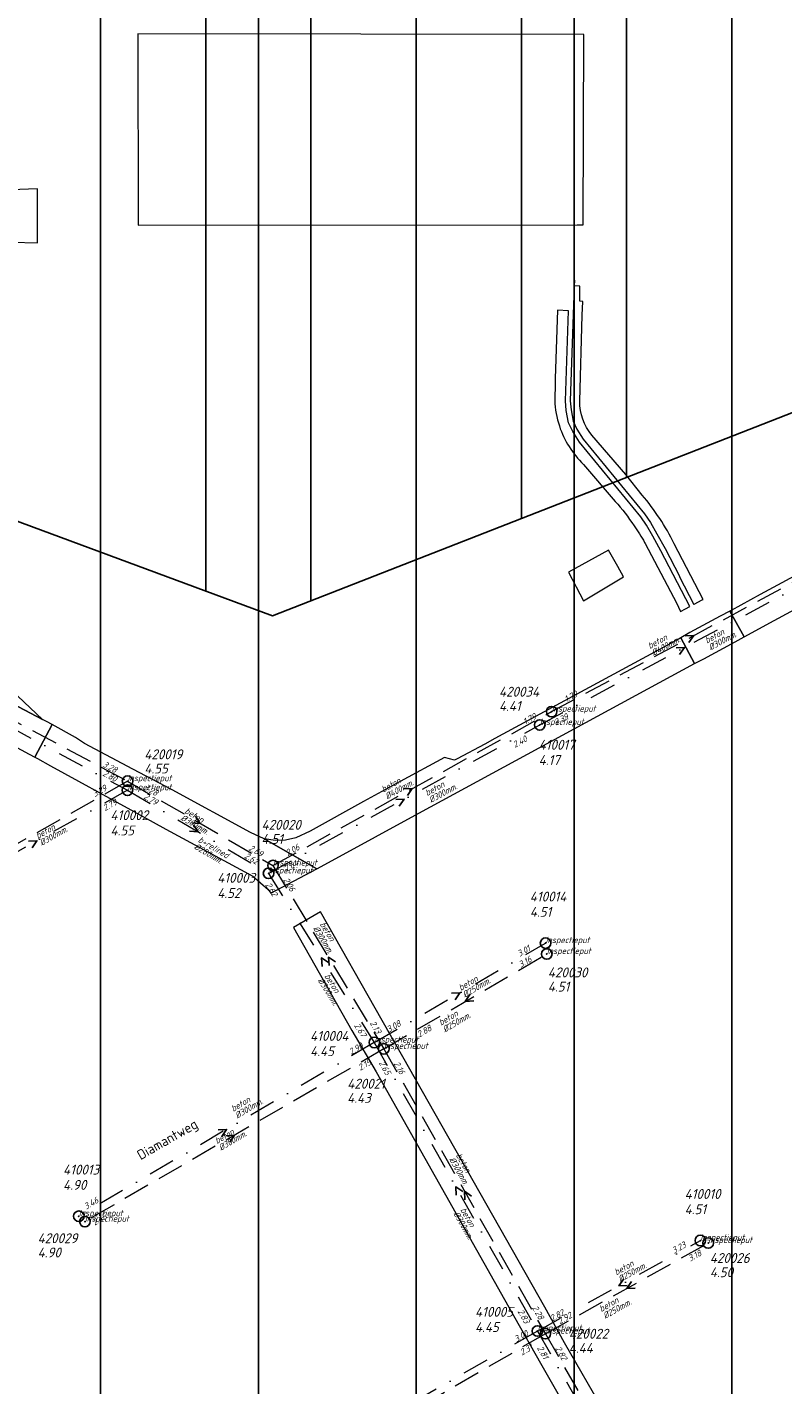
# Model space of a CAD drawing. Extents: x 148869 to 161638, y 453607 to 469810.
# Tile 328 of 656: x 155624 to 155767, y 461327 to 461584. Entities that reach past the tile are written whole.
import ezdxf
from ezdxf.enums import TextEntityAlignment as Align

# ---------------------------------------------------------------- set-up
doc = ezdxf.new("R2010")
doc.units = 0
doc.header["$PDMODE"] = 32
doc.header["$PDSIZE"] = 2
doc.linetypes.add('RI-HWA', pattern=[7.4, 5, -2.4])
doc.linetypes.add('RI-VWA', pattern=[11, 5, -3, 0, -3])
doc.layers.get('0').update_dxf_attribs({"linetype": 'CONTINUOUS'})
doc.layers.get('DEFPOINTS').update_dxf_attribs({"linetype": 'CONTINUOUS'})
for name, color, linetype in [('2022', 10, 'CONTINUOUS'), ('2022 hatch', 10, 'CONTINUOUS'), ('2024 hatch', 160, 'CONTINUOUS')]:
    doc.layers.add(name, color=color, linetype=linetype)
for name, color, linetype, lineweight in [('B-OI-RI-HWA-BOB-T18', 150, 'CONTINUOUS', 18), ('B-OI-RI-HWA-MATERIAAL-T18', 150, 'CONTINUOUS', 18), ('B-OI-RI-HWA-PUTDEKSELHOOGTE-T25', 150, 'CONTINUOUS', 25), ('B-OI-RI-HWA-PUTNUMMER-T25', 150, 'CONTINUOUS', 25), ('B-OI-RI-HWA_DIAMETER-T18', 150, 'CONTINUOUS', 18), ('B-OI-RI-HWA_RIOOLPUT-S', 150, 'CONTINUOUS', 25), ('B-OI-RI-HWA_TRANSPORTLEIDING-G', 150, 'RI-HWA', 18), ('B-OI-RI-STROOMRICHTING-S', 252, 'CONTINUOUS', 25), ('B-OI-RI-VWA-BOB-T18', 34, 'CONTINUOUS', 18), ('B-OI-RI-VWA-DIAMETER-T18', 34, 'CONTINUOUS', 18), ('B-OI-RI-VWA-MATERIAAL-T18', 34, 'CONTINUOUS', 18), ('B-OI-RI-VWA_PUTDEKSELHOOGTE-T25', 34, 'CONTINUOUS', 25), ('B-OI-RI-VWA_PUTNUMMER-T25', 34, 'CONTINUOUS', 25), ('B-OI-RI-VWA_RIOOLPUT-S', 34, 'CONTINUOUS', 25), ('B-OI-RI-VWA_TRANSPORTLEIDING-G', 34, 'RI-VWA', 18), ('B-RO-OG-TOPOGRAFIE-T18', 2, 'CONTINUOUS', 18), ('B-RO-VH-VERHARDING_ASFALT-GV', 251, 'CONTINUOUS', 18), ('B-RO-VH-VERHARDING_BEDRIJFSVLOERPLAAT-GV', 251, 'CONTINUOUS', 18), ('B-RO-VH-VERHARDING_GRASBETONSTEEN-GV', 251, 'CONTINUOUS', 18), ('B-RO-VH-VERHARDING_HALFVERHARDING-GV', 251, 'CONTINUOUS', 18)]:
    doc.layers.add(name, color=color, linetype=linetype, lineweight=lineweight)
doc.styles.add('NLCS-ISO-M200-T18', font='NLCS-ISO.ttf', dxfattribs={"height": 0.36})
doc.styles.add('NLCS-ISO-M500-T18_CURSIEF', font='NLCS-ISO.ttf', dxfattribs={"oblique": 15, "height": 0.9})
doc.styles.add('NLCS-ISO-M750-T25_CURSIEF', font='NLCS-ISO.ttf', dxfattribs={"oblique": 15, "height": 1.875})

# ---------------------------------------------------------------- blocks, each defined once
blk = doc.blocks.new('ACMAP_ANN_TEMPLATE_vwa-diam')
at = {"color": 0, "linetype": 'ByBlock', "style": 'NLCS-ISO-M500-T18_CURSIEF', "oblique": 15}
blk.add_attdef('vwa-diam', (0.3, -1.3), '', height=1.2, dxfattribs=at)
blk = doc.blocks.new('ACMAP_ANN_TEMPLATE_vwa-materiaal')
at = {"color": 0, "linetype": 'ByBlock', "style": 'NLCS-ISO-M500-T18_CURSIEF', "oblique": 15}
blk.add_attdef('vwa-mat', (0.3, 0.2), '', height=1.2, dxfattribs=at)
blk = doc.blocks.new('ACMAP_ANN_TEMPLATE_vwa-nap-l')
at = {"color": 0, "linetype": 'ByBlock', "style": 'NLCS-ISO-M500-T18_CURSIEF', "oblique": 15}
blk.add_attdef('vwa-nap-l', (3.3, 0.2), '', height=1.2, dxfattribs=at)
blk = doc.blocks.new('ACMAP_ANN_TEMPLATE_vwa-nap-r')
at = {"color": 0, "linetype": 'ByBlock', "style": 'NLCS-ISO-M500-T18_CURSIEF', "oblique": 15}
blk.add_attdef('vwa-nap-r', (-5.6, 0.2), '', height=1.2, dxfattribs=at)
blk = doc.blocks.new('ACMAP_ANN_TEMPLATE_hwa-diam')
at = {"color": 0, "linetype": 'ByBlock', "style": 'NLCS-ISO-M500-T18_CURSIEF', "oblique": 15}
blk.add_attdef('hwa-diam', (-3.7, -1.3), '', height=1.2, dxfattribs=at)
blk = doc.blocks.new('ACMAP_ANN_TEMPLATE_hwa-materiaal')
at = {"color": 0, "linetype": 'ByBlock', "style": 'NLCS-ISO-M500-T18_CURSIEF', "oblique": 15}
blk.add_attdef('hwa-mat', (-3.7, 0.2), '', height=1.2, dxfattribs=at)
blk = doc.blocks.new('ACMAP_ANN_TEMPLATE_hwa-nap-l')
at = {"color": 0, "linetype": 'ByBlock', "style": 'NLCS-ISO-M500-T18_CURSIEF', "oblique": 15}
blk.add_attdef('hwa-nap-l', (3.3, 0.2), '', height=1.2, dxfattribs=at)
blk = doc.blocks.new('ACMAP_ANN_TEMPLATE_hwa-nap-r')
at = {"color": 0, "linetype": 'ByBlock', "style": 'NLCS-ISO-M500-T18_CURSIEF', "oblique": 15}
blk.add_attdef('hwa-nap-r', (-5.6, 0.2), '', height=1.2, dxfattribs=at)
blk = doc.blocks.new('ACMAP_ANN_TEMPLATE_hwa-puth')
at = {"color": 0, "linetype": 'ByBlock', "style": 'NLCS-ISO-M750-T25_CURSIEF', "oblique": 15}
blk.add_attdef('hwa-puth', (-9, -6.8), '', height=1.88, dxfattribs=at)
blk = doc.blocks.new('ACMAP_ANN_TEMPLATE_hwa-putnr')
at = {"color": 0, "linetype": 'ByBlock', "style": 'NLCS-ISO-M750-T25_CURSIEF', "oblique": 15}
blk.add_attdef('hwa-putnr', (-9, -4.1), '', height=1.88, dxfattribs=at)
blk = doc.blocks.new('ACMAP_ANN_TEMPLATE_type knoop')
at = {"layer": 'DEFPOINTS', "style": 'NLCS-ISO-M500-T18_CURSIEF', "oblique": 15}
blk.add_attdef('type_knoop', (0, 0), '', height=1.2, dxfattribs=at)
blk = doc.blocks.new('ACMAP_ANN_TEMPLATE_vwa-puth')
at = {"color": 0, "linetype": 'ByBlock', "style": 'NLCS-ISO-M750-T25_CURSIEF', "oblique": 15}
blk.add_attdef('vwa-puth', (-3, 5), '', height=1.88, dxfattribs=at)
blk = doc.blocks.new('ACMAP_ANN_TEMPLATE_vwa-putnr')
at = {"color": 0, "linetype": 'ByBlock', "style": 'NLCS-ISO-M750-T25_CURSIEF', "oblique": 15}
blk.add_attdef('vaw-putnr', (-3, 7.9), '', height=1.88, dxfattribs=at)

msp = doc.modelspace()

# ---------------------------------------------------------------- hatches: boundary and pattern name
at = {"layer": '2022 hatch'}
h = msp.add_hatch(dxfattribs=at)
h.set_pattern_fill('ANSI31', color=256, scale=19.992, angle=45)
h.set_pattern_definition([(90, (0, 0), (-19.992, 0), [])])
h.paths.add_polyline_path([(155957.39, 462199.72), (155824.6, 462339.47), (155809.4, 462364.77), (155712.06, 462492.35), (155741.32, 462534.94), (155724.45, 462653.5), (155647.56, 462844.84), (155571.03, 462835.78), (155539.5, 462940.93), (155214.41, 462860.04), (154975.03, 462800.21), (154771.75, 462639.51), (154795.06, 462617.84), (154687.68, 462525.32), (154739.27, 462359.61), (154777.22, 462294.15), (154815.26, 462238.26), (154900.32, 462169.47), (154928.55, 462144.03), (154992.39, 461993.67), (155064.08, 461959.84), (155069.75, 461944.78), (155080.62, 461929.02), (155099.54, 461841.43), (155124.54, 461788.65), (155176.21, 461747.53), (155253.1, 461670.14), (155301.18, 461625.42), (155386.96, 461536.3), (155426.74, 461562.76), (155670.4, 461472.54), (155778.97, 461514.91), (155823.82, 461578.91), (155914.94, 461739.53), (155884.36, 461781.4), (155900.67, 461812.33), (155940.19, 461941.25), (155946.89, 461971.72), (155993.5, 462030.18), (155993.12, 462149.22)])
at = {"layer": '2024 hatch'}
h = msp.add_hatch(dxfattribs=at)
h.set_pattern_fill('ANSI31', color=256, scale=29.988, angle=45)
h.set_pattern_definition([(90, (0, 0), (-29.988, 0), [])])
h.paths.add_polyline_path([(154831.69, 462220.79), (155444.64, 461906.6), (155731.7, 461985.63), (155857.3, 461818.44), (156014.78, 461601.83), (156060.4, 461536.42), (156081.9, 461465.46), (156157.24, 461082.37), (155797.14, 460855.73), (155567.09, 461168.91), (155534.07, 461230.34), (155509.32, 461273.71), (155475.23, 461315.96), (155413.29, 461389.05)])

# ---------------------------------------------------------------- linework, layer by layer
at = {"layer": '2022', "flags": 128}
msp.add_lwpolyline([(155993.5, 462030.18), (155946.89, 461971.72), (155940.19, 461941.25), (155900.67, 461812.33), (155884.36, 461781.4), (155914.94, 461739.53), (155823.82, 461578.91), (155778.97, 461514.91), (155670.4, 461472.54), (155426.74, 461562.76), (155386.96, 461536.3), (155301.18, 461625.42), (155253.1, 461670.14), (155176.21, 461747.53), (155124.54, 461788.65), (155099.54, 461841.43), (155080.62, 461929.02), (155069.75, 461944.78), (155064.08, 461959.84), (154992.39, 461993.67), (154928.55, 462144.03), (154900.32, 462169.47), (154815.26, 462238.26)], dxfattribs=at)
at = {"layer": 'B-OI-RI-HWA_RIOOLPUT-S', "color": 251}
for p in [(155723.45, 461454.34), (155642.88, 461441.13), (155670.51, 461425.11), (155722.53, 461408.31), (155691.57, 461390.3), (155634.78, 461357.5), (155753.19, 461353.43), (155722.26, 461336.21)]:
    msp.add_point(p, dxfattribs=at)
at = {"layer": 'B-OI-RI-HWA_TRANSPORTLEIDING-G', "color": 251}
for p, q in [((155723.45, 461454.34), (155777.44, 461483.23)), ((155598.7, 461464.7), (155642.88, 461441.13)), ((155670.51, 461425.11), (155723.45, 461454.34)), ((155642.88, 461441.13), (155590.83, 461411.56)), ((155642.88, 461441.13), (155670.51, 461425.11)), ((155670.51, 461425.11), (155691.57, 461390.3)), ((155691.57, 461390.3), (155722.53, 461408.31)), ((155691.57, 461390.3), (155634.78, 461357.5)), ((155691.57, 461390.3), (155722.26, 461336.21)), ((155722.26, 461336.21), (155753.19, 461353.43)), ((155722.26, 461336.21), (155665.29, 461303.04)), ((155722.26, 461336.21), (155755.07, 461278.65))]:
    msp.add_line(p, q, dxfattribs=at)
at = {"layer": 'B-OI-RI-STROOMRICHTING-S', "color": 251}
for points in [[(155748.83, 461468.74), (155750.45, 461468.79), (155749.52, 461467.47)], [(155747.11, 461466.48), (155748.7, 461466.53), (155747.77, 461465.21)], [(155695.36, 461439.66), (155696.98, 461439.72), (155696.07, 461438.4)], [(155693.82, 461437.66), (155695.42, 461437.72), (155694.51, 461436.4)], [(155655.8, 461434.47), (155656.7, 461433.12), (155655.08, 461433.22)], [(155655.39, 461432.87), (155656.27, 461431.52), (155654.65, 461431.63)], [(155624.05, 461429.74), (155625.65, 461429.81), (155624.76, 461428.48)], [(155681.08, 461406.73), (155679.71, 461407.57), (155679.86, 461405.97)], [(155682.39, 461406.85), (155681.04, 461407.7), (155681.17, 461406.1)], [(155704.42, 461400.85), (155706.02, 461400.95), (155705.14, 461399.6)], [(155707.92, 461400.65), (155707.05, 461399.3), (155708.65, 461399.41)], [(155660.08, 461374.91), (155661.68, 461375.02), (155660.8, 461373.67)], [(155661.57, 461373.8), (155663.17, 461373.9), (155662.29, 461372.56)], [(155706.6, 461363.22), (155705.26, 461364.11), (155705.33, 461362.51)], [(155708.24, 461362.36), (155706.92, 461363.26), (155706.99, 461361.65)], [(155737.14, 461346.64), (155736.23, 461345.31), (155737.83, 461345.38)], [(155738.62, 461346.15), (155737.73, 461344.82), (155739.33, 461344.89)]]:
    msp.add_lwpolyline(points, dxfattribs=at)
at = {"layer": 'B-OI-RI-VWA_RIOOLPUT-S'}
for p in [(155721.19, 461451.81), (155642.86, 461439.41), (155669.67, 461423.63), (155722.3, 461410.38), (155689.76, 461391.51), (155633.62, 461358.53), (155751.71, 461353.91), (155720.76, 461336.72)]:
    msp.add_point(p, dxfattribs=at)
at = {"layer": 'B-OI-RI-VWA_TRANSPORTLEIDING-G', "color": 251}
for p, q in [((155721.19, 461451.81), (155776.24, 461481.24)), ((155581.05, 461472.78), (155642.86, 461439.41)), ((155669.67, 461423.63), (155721.19, 461451.81)), ((155642.86, 461439.41), (155608.47, 461420.22)), ((155642.86, 461439.41), (155669.67, 461423.63)), ((155669.67, 461423.63), (155689.76, 461391.51)), ((155689.76, 461391.51), (155722.3, 461410.38)), ((155689.76, 461391.51), (155633.62, 461358.53)), ((155689.76, 461391.51), (155720.76, 461336.72)), ((155720.76, 461336.72), (155751.71, 461353.91)), ((155720.76, 461336.72), (155665.16, 461304.8)), ((155720.76, 461336.72), (155753.43, 461279.38))]:
    msp.add_line(p, q, dxfattribs=at)
at = {"layer": 'B-RO-VH-VERHARDING_ASFALT-GV', "flags": 128}
for points in [[(155760.05, 461468.56), (155765.76, 461471.65), (155810.98, 461496.08), (155808.57, 461501.08), (155763.07, 461476.55), (155757.53, 461473.56), (155757.29, 461473.41), (155757.29, 461473.4)], [(155757.29, 461473.4), (155755.5, 461472.44), (155749.73, 461469.34), (155747.98, 461468.33), (155750.6, 461463.45), (155752.36, 461464.38), (155758.31, 461467.59), (155760.05, 461468.56)], [(155678.82, 461424.48), (155681.78, 461426.1), (155698.19, 461435.04), (155750.6, 461463.45), (155747.98, 461468.33), (155747.65, 461468.17), (155712.66, 461449.21), (155710.76, 461448.19), (155705.52, 461445.35), (155705.02, 461445.1), (155703.07, 461445.6), (155694.67, 461441.05), (155687.69, 461437.27), (155677.55, 461431.67), (155674.83, 461430.37), (155672.91, 461429.94), (155670.97, 461429.84), (155668.86, 461430.17)], [(155605, 461456.69), (155606.04, 461456.1), (155624.17, 461446.28), (155625.26, 461445.7), (155628.53, 461451.87), (155627.47, 461452.44), (155626.75, 461452.83), (155619.88, 461456.46), (155616.22, 461458.51), (155610.2, 461461.75), (155609.49, 461462.15), (155608.46, 461462.73)], [(155628.26, 461444.03), (155643.49, 461435.68), (155650.15, 461432.04), (155666.67, 461423.11), (155669.58, 461420.59), (155670.12, 461419.84), (155678.82, 461424.48), (155668.86, 461430.17), (155666.21, 461431.39), (155651.33, 461439.49), (155643.86, 461443.4), (155634.73, 461448.31), (155633, 461449.42), (155628.53, 461451.87), (155625.26, 461445.7), (155625.79, 461445.43)]]:
    msp.add_lwpolyline(points, close=True, dxfattribs=at)
for points in [[(155610.24, 461461.84), (155610.2, 461461.75), (155616.22, 461458.51), (155615.09, 461461.1), (155615.17, 461461.14), (155619.93, 461456.53), (155619.88, 461456.46), (155626.75, 461452.83), (155622.02, 461457.27), (155609.08, 461469.79)], [(155733.55, 461321.17), (155725.92, 461334.48), (155722.17, 461341.26), (155695.2, 461388.79), (155691.27, 461395.67), (155679.54, 461416.32), (155674.42, 461413.36), (155685.49, 461393.78), (155690.09, 461385.92), (155716.48, 461339.2), (155721.35, 461330.64), (155728.42, 461318.24), (155735.54, 461305.75), (155747.45, 461284.74), (155752.32, 461276.05), (155753.68, 461274.19), (155754.46, 461273.43), (155755.27, 461272.81), (155756.43, 461272.23), (155757.48, 461271.9), (155759.03, 461271.63), (155761.59, 461271.61), (155818.36, 461272.89), (155820.52, 461272.93)]]:
    msp.add_lwpolyline(points, dxfattribs=at)
at = {"layer": 'B-RO-VH-VERHARDING_BEDRIJFSVLOERPLAAT-GV', "flags": 128}
msp.add_lwpolyline([(155736.02, 461481.88), (155734.27, 461485.02), (155726.66, 461480.81), (155729.5, 461475.38), (155737.1, 461479.93)], close=True, dxfattribs=at)
at = {"layer": 'B-RO-VH-VERHARDING_GRASBETONSTEEN-GV', "flags": 128}
for points in [[(155727.76, 461536.28), (155727.72, 461535.16), (155727, 461513.35), (155727.13, 461511.66), (155727.55, 461509.48), (155728.24, 461507.98), (155729.46, 461506.05), (155741.12, 461491.88), (155742.25, 461490.22), (155743.46, 461488.12), (155745.02, 461485.32), (155747.75, 461480.07), (155747.77, 461479.92), (155750.48, 461474.7), (155750.54, 461474.73), (155752.07, 461475.55), (155752.24, 461475.65), (155746.76, 461486.22)], [(155728.81, 461513.29), (155729.28, 461529.62), (155729.36, 461532.2), (155728.8, 461532.26), (155728.83, 461535.14), (155727.8, 461535.16), (155727.84, 461536.28), (155727.83, 461536.28), (155727.76, 461536.28)], [(155741.11, 461486.47), (155741.24, 461486.24), (155741.78, 461485.21), (155747.22, 461474.84), (155747.57, 461474.17), (155747.96, 461473.36), (155748.86, 461473.85), (155749.73, 461474.32), (155744.22, 461484.89), (155742.67, 461487.68), (155741.48, 461489.74), (155740.4, 461491.34), (155728.73, 461505.52), (155727.45, 461507.55), (155726.68, 461509.2), (155726.24, 461511.53), (155726.1, 461513.33), (155726.67, 461530.46), (155724.55, 461530.54), (155724.15, 461517.59), (155724.13, 461516.77), (155724.03, 461513.41)], [(155740.64, 461495.47), (155737.56, 461499.34), (155731.11, 461506.83)], [(155729.52, 461501.29), (155735.55, 461494.26)]]:
    msp.add_lwpolyline(points, dxfattribs=at)
at = {"layer": 'B-RO-VH-VERHARDING_GRASBETONSTEEN-GV'}
for points in [[(155724.03, 461513.41, 0.068379), (155724.92, 461508.58)], [(155731.11, 461506.83, -0.183564), (155728.81, 461513.29)], [(155724.92, 461508.58, 0.121574), (155729.52, 461501.29)], [(155735.55, 461494.26, -0.029774), (155739.11, 461489.64)], [(155746.76, 461486.22, 0.060853), (155740.64, 461495.47)], [(155739.11, 461489.64, -0.019021), (155741.11, 461486.47)]]:
    msp.add_lwpolyline(points, format="xyb", dxfattribs=at)
at = {"layer": 'B-RO-VH-VERHARDING_HALFVERHARDING-GV', "flags": 128}
for points in [[(155728.33, 461546.76), (155729.42, 461546.76), (155729.57, 461582.94), (155644.85, 461583.01), (155644.92, 461546.69)], [(155620.88, 461543.49), (155625.8, 461543.35), (155625.78, 461553.62), (155620.72, 461553.4)]]:
    msp.add_lwpolyline(points, close=True, dxfattribs=at)

# ---------------------------------------------------------------- block references
at = {"layer": 'B-OI-RI-HWA-BOB-T18', "color": 251}
for name, p, rotation, values in [('ACMAP_ANN_TEMPLATE_hwa-nap-l', (155723.45, 461454.34), 28.1511951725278, {'hwa-nap-l': '1.79'}), ('ACMAP_ANN_TEMPLATE_hwa-nap-r', (155723.45, 461454.34), 28.90460344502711, {'hwa-nap-r': '1.79'}), ('ACMAP_ANN_TEMPLATE_hwa-nap-r', (155642.88, 461441.13), 331.9201092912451, {'hwa-nap-r': '3.28'}), ('ACMAP_ANN_TEMPLATE_hwa-nap-l', (155633.87, 461436.27), 29.60123554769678, {'hwa-nap-l': '3.29'}), ('ACMAP_ANN_TEMPLATE_hwa-nap-l', (155642.88, 461441.13), 329.8946466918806, {'hwa-nap-l': '3.28'}), ('ACMAP_ANN_TEMPLATE_hwa-nap-r', (155670.51, 461425.11), 329.8946466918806, {'hwa-nap-r': '2.69'}), ('ACMAP_ANN_TEMPLATE_hwa-nap-l', (155670.51, 461425.11), 28.90460344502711, {'hwa-nap-l': '2.06'}), ('ACMAP_ANN_TEMPLATE_hwa-nap-l', (155670.51, 461425.11), 301.1738779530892, {'hwa-nap-l': '2.06'}), ('ACMAP_ANN_TEMPLATE_hwa-nap-r', (155722.53, 461408.31), 30.18734925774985, {'hwa-nap-r': '3.16'}), ('ACMAP_ANN_TEMPLATE_hwa-nap-r', (155691.57, 461390.3), 301.1738779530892, {'hwa-nap-r': '2.13'}), ('ACMAP_ANN_TEMPLATE_hwa-nap-l', (155695.56, 461390.6), 30.18734925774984, {'hwa-nap-l': '2.88'}), ('ACMAP_ANN_TEMPLATE_hwa-nap-l', (155684.33, 461384.28), 30.00928980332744, {'hwa-nap-l': '2.15'}), ('ACMAP_ANN_TEMPLATE_hwa-nap-l', (155691.57, 461390.3), 299.5700428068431, {'hwa-nap-l': '2.16'}), ('ACMAP_ANN_TEMPLATE_hwa-nap-r', (155641.57, 461359.33), 30.00928980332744, {'hwa-nap-r': '2.45'}), ('ACMAP_ANN_TEMPLATE_hwa-nap-r', (155754.79, 461352.42), 29.10648107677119, {'hwa-nap-r': '3.18'}), ('ACMAP_ANN_TEMPLATE_hwa-nap-r', (155722.26, 461336.21), 299.5700428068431, {'hwa-nap-r': '2.28'}), ('ACMAP_ANN_TEMPLATE_hwa-nap-l', (155722.26, 461336.21), 29.10648107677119, {'hwa-nap-l': '2.92'}), ('ACMAP_ANN_TEMPLATE_hwa-nap-l', (155715.09, 461330.21), 30.20951598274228, {'hwa-nap-l': '2.31'}), ('ACMAP_ANN_TEMPLATE_hwa-nap-l', (155722.26, 461336.21), 299.6837412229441, {'hwa-nap-l': '2.82'})]:
    msp.add_blockref(name, p, dxfattribs=dict(at, rotation=rotation)).add_auto_attribs(values)
at = {"layer": 'B-OI-RI-HWA-MATERIAAL-T18', "color": 251}
for p, rotation in [((155745.45, 461467.77), 28.1511951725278), ((155694.82, 461440.57), 28.90460344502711), ((155656.7, 461433.12), 329.8946466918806), ((155681.09, 461410.7), 301.1738779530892), ((155705.71, 461396.37), 30.18734925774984), ((155663.17, 461373.9), 30.00928980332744), ((155706.87, 461366.76), 299.5700428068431), ((155736.21, 461341.93), 29.10648107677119)]:
    msp.add_blockref('ACMAP_ANN_TEMPLATE_hwa-materiaal', p, dxfattribs=dict(at, rotation=rotation)).add_auto_attribs({'hwa-mat': 'beton'})
at = {"layer": 'B-OI-RI-HWA-PUTDEKSELHOOGTE-T25', "color": 251}
for p, values in [((155722.44, 461461.28), {'hwa-puth': '4.41'}), ((155655.05, 461449.39), {'hwa-puth': '4.55'}), ((155677.32, 461436.01), {'hwa-puth': '4.51'}), ((155731.72, 461407.98), {'hwa-puth': '4.51'}), ((155693.6, 461386.85), {'hwa-puth': '4.43'}), ((155634.78, 461357.5), {'hwa-puth': '4.90'}), ((155762.5, 461353.75), {'hwa-puth': '4.50'}), ((155735.7, 461339.37), {'hwa-puth': '4.44'})]:
    msp.add_blockref('ACMAP_ANN_TEMPLATE_hwa-puth', p, dxfattribs=at).add_auto_attribs(values)
at = {"layer": 'B-OI-RI-HWA-PUTNUMMER-T25', "color": 251}
for p, values in [((155722.44, 461461.28), {'hwa-putnr': '420034'}), ((155655.05, 461449.39), {'hwa-putnr': '420019'}), ((155677.32, 461436.01), {'hwa-putnr': '420020'}), ((155731.72, 461407.98), {'hwa-putnr': '420030'}), ((155693.6, 461386.85), {'hwa-putnr': '420021'}), ((155634.78, 461357.5), {'hwa-putnr': '420029'}), ((155762.5, 461353.75), {'hwa-putnr': '420026'}), ((155735.7, 461339.37), {'hwa-putnr': '420022'})]:
    msp.add_blockref('ACMAP_ANN_TEMPLATE_hwa-putnr', p, dxfattribs=at).add_auto_attribs(values)
at = {"layer": 'B-OI-RI-HWA_DIAMETER-T18', "color": 251}
for p, rotation, values in [((155745.45, 461467.77), 28.1511951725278, {'hwa-diam': '%%c400mm.'}), ((155694.82, 461440.57), 28.90460344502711, {'hwa-diam': '%%c400mm.'}), ((155656.7, 461433.12), 329.8946466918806, {'hwa-diam': '%%c300mm.'}), ((155681.09, 461410.7), 301.1738779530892, {'hwa-diam': '%%c300mm.'}), ((155705.71, 461396.37), 30.18734925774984, {'hwa-diam': '%%c250mm.'}), ((155663.17, 461373.9), 30.00928980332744, {'hwa-diam': '%%c300mm.'}), ((155706.87, 461366.76), 299.5700428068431, {'hwa-diam': '%%c300mm.'}), ((155736.21, 461341.93), 29.10648107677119, {'hwa-diam': '%%c250mm.'})]:
    msp.add_blockref('ACMAP_ANN_TEMPLATE_hwa-diam', p, dxfattribs=dict(at, rotation=rotation)).add_auto_attribs(values)
at = {"layer": 'B-OI-RI-VWA-BOB-T18', "color": 251}
for name, p, rotation, values in [('ACMAP_ANN_TEMPLATE_vwa-nap-l', (155721.5, 461449.95), 28.12917852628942, {'vwa-nap-l': '2.39'}), ('ACMAP_ANN_TEMPLATE_vwa-nap-r', (155721.5, 461449.95), 28.67742670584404, {'vwa-nap-r': '2.40'}), ('ACMAP_ANN_TEMPLATE_vwa-nap-r', (155642.86, 461439.41), 331.6362648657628, {'vwa-nap-r': '2.80'}), ('ACMAP_ANN_TEMPLATE_vwa-nap-l', (155642.86, 461439.41), 329.5195141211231, {'vwa-nap-l': '2.79'}), ('ACMAP_ANN_TEMPLATE_vwa-nap-l', (155635.82, 461433.64), 29.16199999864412, {'vwa-nap-l': '2.79'}), ('ACMAP_ANN_TEMPLATE_vwa-nap-r', (155669.67, 461423.63), 329.5195141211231, {'vwa-nap-r': '2.62'}), ('ACMAP_ANN_TEMPLATE_vwa-nap-l', (155670.18, 461422.1), 28.67742670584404, {'vwa-nap-l': '2.64'}), ('ACMAP_ANN_TEMPLATE_vwa-nap-l', (155667.08, 461424.14), 302.0246202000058, {'vwa-nap-l': '2.62'}), ('ACMAP_ANN_TEMPLATE_vwa-nap-r', (155722.3, 461410.38), 30.10951679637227, {'vwa-nap-r': '3.01'}), ('ACMAP_ANN_TEMPLATE_vwa-nap-r', (155688.66, 461389.89), 302.0246202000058, {'vwa-nap-r': '2.67'}), ('ACMAP_ANN_TEMPLATE_vwa-nap-l', (155689.76, 461391.51), 30.10951679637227, {'vwa-nap-l': '3.08'}), ('ACMAP_ANN_TEMPLATE_vwa-nap-l', (155682.63, 461387.27), 30.43252861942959, {'vwa-nap-l': '2.90'}), ('ACMAP_ANN_TEMPLATE_vwa-nap-l', (155688.77, 461390.41), 299.5010373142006, {'vwa-nap-l': '2.65'}), ('ACMAP_ANN_TEMPLATE_vwa-nap-r', (155639.97, 461362.41), 30.43252861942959, {'vwa-nap-r': '3.46'}), ('ACMAP_ANN_TEMPLATE_vwa-nap-r', (155751.71, 461353.91), 29.04831649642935, {'vwa-nap-r': '3.23'}), ('ACMAP_ANN_TEMPLATE_vwa-nap-r', (155719.52, 461335.48), 299.5010373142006, {'vwa-nap-r': '2.83'}), ('ACMAP_ANN_TEMPLATE_vwa-nap-l', (155720.76, 461336.72), 29.04831649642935, {'vwa-nap-l': '2.82'}), ('ACMAP_ANN_TEMPLATE_vwa-nap-l', (155714.01, 461332.74), 29.86016439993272, {'vwa-nap-l': '3.00'}), ('ACMAP_ANN_TEMPLATE_vwa-nap-l', (155718.83, 461336.26), 299.6727312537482, {'vwa-nap-l': '2.81'})]:
    msp.add_blockref(name, p, dxfattribs=dict(at, rotation=rotation)).add_auto_attribs(values)
at = {"layer": 'B-OI-RI-VWA-DIAMETER-T18', "color": 251}
for p, rotation, values in [((155752.77, 461466.93), 28.12917852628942, {'vwa-diam': '%%c300mm.'}), ((155699.63, 461437.95), 28.67742670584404, {'vwa-diam': '%%c300mm.'}), ((155625.67, 461429.81), 29.16199999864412, {'vwa-diam': '%%c300mm.'}), ((155655.8, 461429.66), 329.5195141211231, {'vwa-diam': '%%c280mm.'}), ((155679.9, 461404.26), 302.0246202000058, {'vwa-diam': '%%c300mm.'}), ((155706.03, 461400.95), 30.10951679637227, {'vwa-diam': '%%c250mm.'}), ((155662.8, 461378), 30.43252861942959, {'vwa-diam': '%%c300mm.'}), ((155705.73, 461359.91), 299.5010373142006, {'vwa-diam': '%%c300mm.'}), ((155735.59, 461346.96), 29.04831649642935, {'vwa-diam': '%%c250mm.'})]:
    msp.add_blockref('ACMAP_ANN_TEMPLATE_vwa-diam', p, dxfattribs=dict(at, rotation=rotation)).add_auto_attribs(values)
at = {"layer": 'B-OI-RI-VWA-MATERIAAL-T18', "color": 251}
for p, rotation, values in [((155752.77, 461466.93), 28.12917852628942, {'vwa-mat': 'beton'}), ((155699.63, 461437.95), 28.67742670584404, {'vwa-mat': 'beton'}), ((155625.67, 461429.81), 29.16199999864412, {'vwa-mat': 'beton'}), ((155655.8, 461429.66), 329.5195141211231, {'vwa-mat': 'b+relined'}), ((155679.9, 461404.26), 302.0246202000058, {'vwa-mat': 'beton'}), ((155706.03, 461400.95), 30.10951679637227, {'vwa-mat': 'beton'}), ((155662.8, 461378), 30.43252861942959, {'vwa-mat': 'beton'}), ((155705.73, 461359.91), 299.5010373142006, {'vwa-mat': 'beton'}), ((155735.59, 461346.96), 29.04831649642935, {'vwa-mat': 'beton'})]:
    msp.add_blockref('ACMAP_ANN_TEMPLATE_vwa-materiaal', p, dxfattribs=dict(at, rotation=rotation)).add_auto_attribs(values)
at = {"layer": 'B-OI-RI-VWA_PUTDEKSELHOOGTE-T25', "color": 251}
for p, values in [((155723.98, 461439.21), {'vwa-puth': '4.17'}), ((155642.62, 461425.83), {'vwa-puth': '4.55'}), ((155662.91, 461413.94), {'vwa-puth': '4.52'}), ((155722.3, 461410.38), {'vwa-puth': '4.51'}), ((155680.56, 461383.92), {'vwa-puth': '4.45'}), ((155633.62, 461358.53), {'vwa-puth': '4.90'}), ((155751.71, 461353.91), {'vwa-puth': '4.51'}), ((155711.88, 461331.53), {'vwa-puth': '4.45'})]:
    msp.add_blockref('ACMAP_ANN_TEMPLATE_vwa-puth', p, dxfattribs=at).add_auto_attribs(values)
at = {"layer": 'B-OI-RI-VWA_PUTNUMMER-T25', "color": 251}
for p, values in [((155723.98, 461439.21), {'vaw-putnr': '410017'}), ((155642.62, 461425.83), {'vaw-putnr': '410002'}), ((155662.91, 461413.94), {'vaw-putnr': '410003'}), ((155722.3, 461410.38), {'vaw-putnr': '410014'}), ((155680.56, 461383.92), {'vaw-putnr': '410004'}), ((155633.62, 461358.53), {'vaw-putnr': '410013'}), ((155751.71, 461353.91), {'vaw-putnr': '410010'}), ((155711.88, 461331.53), {'vaw-putnr': '410005'})]:
    msp.add_blockref('ACMAP_ANN_TEMPLATE_vwa-putnr', p, dxfattribs=at).add_auto_attribs(values)
at = {"layer": 'DEFPOINTS'}
for p in [(155723.45, 461454.34), (155721.19, 461451.81), (155642.88, 461441.13), (155642.86, 461439.41), (155670.51, 461425.11), (155669.67, 461423.63), (155722.3, 461410.38), (155722.53, 461408.31), (155689.76, 461391.51), (155691.57, 461390.3), (155633.62, 461358.53), (155634.78, 461357.5), (155751.71, 461353.91), (155753.19, 461353.43), (155720.76, 461336.72), (155722.26, 461336.21)]:
    msp.add_blockref('ACMAP_ANN_TEMPLATE_type knoop', p, dxfattribs=at).add_auto_attribs({'type_knoop': 'inspectieput'})

# ---------------------------------------------------------------- texts
at = {"layer": 'B-RO-OG-TOPOGRAFIE-T18', "style": 'NLCS-ISO-M200-T18'}
msp.add_text('Diamantweg', height=1.875, rotation=29.7, dxfattribs=at).set_placement((155650.57, 461372.87), align=Align.MIDDLE)

doc.saveas('drawing.dxf')
